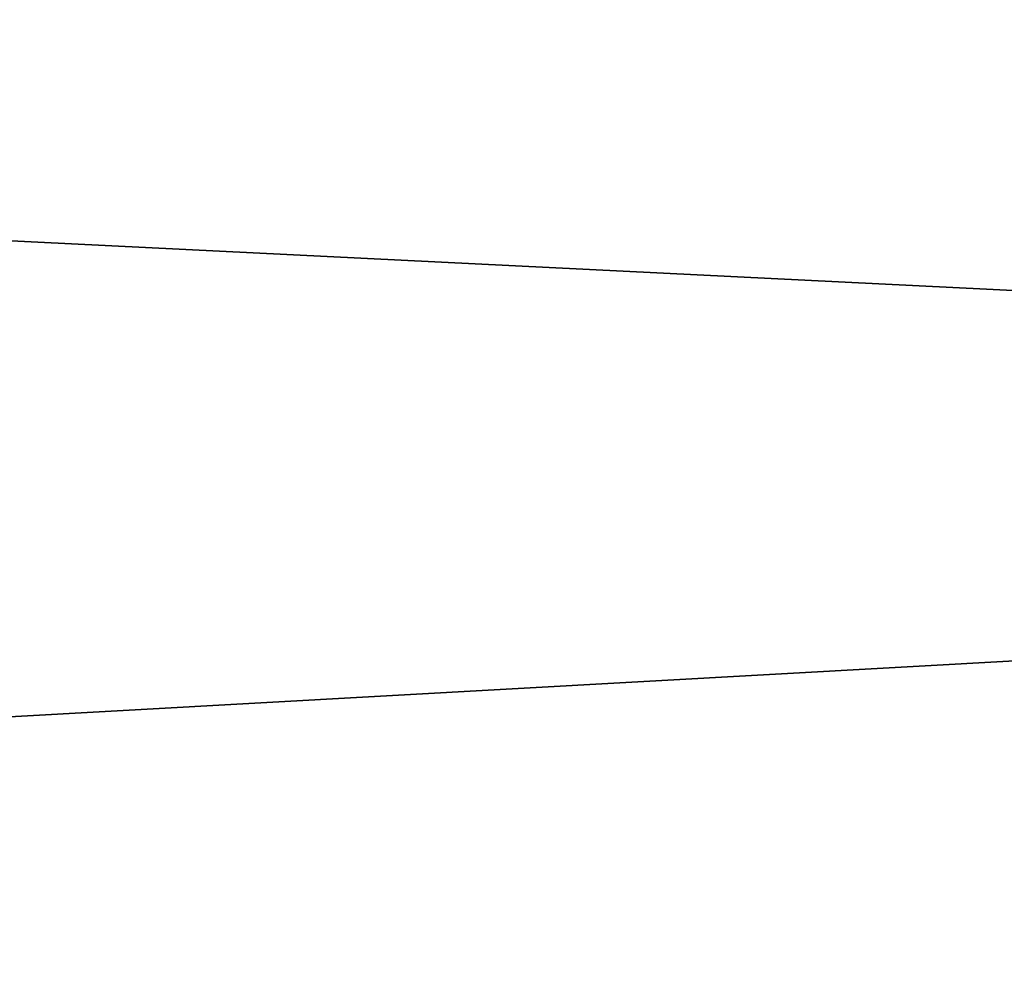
# Model space of a CAD drawing. Header units: millimetres. Extents: x -522 to 188, y -54 to 63.
# Tile 396 of 656: x -4.0869 to -4.0553, y -36.7694 to -36.7387. Entities that reach past the tile are written whole.
import ezdxf

# ---------------------------------------------------------------- set-up
doc = ezdxf.new("R2010")
doc.units = ezdxf.units.MM
doc.header["$LTSCALE"] = 65.185185
for name, color, linetype in [('1', 7, 'CONTINUOUS'), ('2', 7, 'CONTINUOUS'), ('8', 7, 'CONTINUOUS'), ('9', 7, 'CONTINUOUS')]:
    doc.layers.add(name, color=color, linetype=linetype)

msp = doc.modelspace()

# ---------------------------------------------------------------- linework, layer by layer
at = {"layer": '1', "color": 7, "linetype": 'CONTINUOUS'}
for points in [[(-4.178775, -36.8, -12.310068), (-3.364648, 23, -12.557036), (-3.364709, -36.8, -12.557017), (-4.178775, -36.8, -12.310068)], [(-4.178713, 23, -12.310092), (-3.364648, 23, -12.557036), (-4.178775, -36.8, -12.310068), (-4.178713, 23, -12.310092)]]:
    msp.add_3dface(points, dxfattribs=at)
at = {"layer": '2', "color": 7, "linetype": 'CONTINUOUS'}
for points in [[(-3.364709, -36.8, 12.557017), (-4.178713, 23, 12.310092), (-4.178775, -36.8, 12.310068), (-3.364709, -36.8, 12.557017)], [(-3.364648, 23, 12.557036), (-4.178713, 23, 12.310092), (-3.364709, -36.8, 12.557017), (-3.364648, 23, 12.557036)]]:
    msp.add_3dface(points, dxfattribs=at)
at = {"layer": '8', "color": 3, "linetype": 'CONTINUOUS'}
for points in [[(-3.617747, -36.734931, -10.657538), (-4.262876, -36.770913, -10.291494), (-4.307037, -36.734931, -10.398108), (-3.617747, -36.734931, -10.657538)], [(-3.580653, -36.770913, -10.548265), (-4.262876, -36.770913, -10.291494), (-3.617747, -36.734931, -10.657538), (-3.580653, -36.770913, -10.548265)]]:
    msp.add_3dface(points, dxfattribs=at)
at = {"layer": '9', "color": 3, "linetype": 'CONTINUOUS'}
for points in [[(-4.262876, -36.770913, 10.291494), (-3.580653, -36.770913, 10.548265), (-4.307037, -36.734931, 10.398108), (-4.262876, -36.770913, 10.291494)], [(-4.307037, -36.734931, 10.398108), (-3.580653, -36.770913, 10.548265), (-3.617747, -36.734931, 10.657538), (-4.307037, -36.734931, 10.398108)]]:
    msp.add_3dface(points, dxfattribs=at)

doc.saveas('drawing.dxf')
